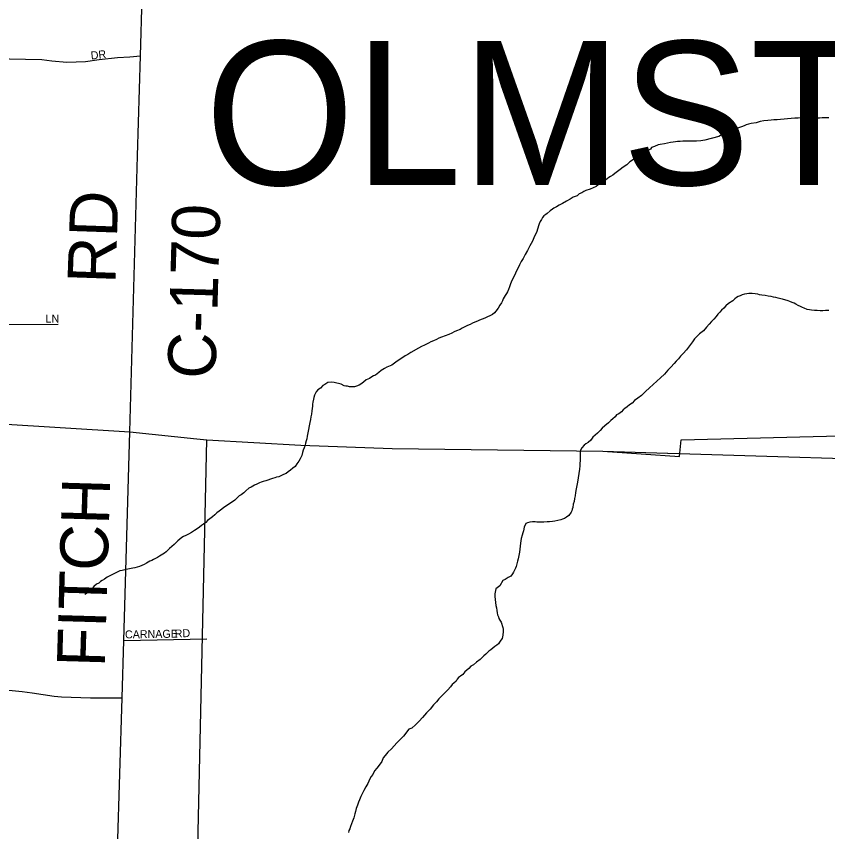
# Model space of a CAD drawing. Extents: x 2010165 to 2382125, y 1060529 to 1407316.
# Drawn here: x 2126507 to 2131582, y 1230221 to 1235321 of the extents above; entities that cross this region are included whole.
import ezdxf

# ---------------------------------------------------------------- set-up
doc = ezdxf.new("R2010")
doc.units = 0
for name, color, linetype in [('GM_X_City_Street', 7, 'Continuous'), ('GM_X_Corporation', 7, 'Continuous'), ('GM_X_County_Road', 7, 'Continuous'), ('GM_X_County_Road_Text', 7, 'Continuous'), ('GM_X_Minor_River', 7, 'Continuous'), ('GM_X_Township_Subdivision', 7, 'Continuous'), ('GM_X_Township_Subdivision_Text', 7, 'Continuous'), ('GM_X_Township_Text', 7, 'Continuous')]:
    doc.layers.add(name, color=color, linetype=linetype)

msp = doc.modelspace()

# ---------------------------------------------------------------- linework, layer by layer
at = {"layer": 'GM_X_City_Street'}
msp.add_lwpolyline([(2130580.5, 1232588.3), (2130581.2, 1232588.3), (2132368.7, 1232534.5)], dxfattribs=at)
at = {"layer": 'GM_X_Corporation'}
msp.add_lwpolyline([(2131636.8, 1226885.6), (2131550.4, 1226943.1), (2131486.1, 1226996.8), (2131429.8, 1227048.5), (2131401.6, 1227074.4), (2131379.2, 1227134.4), (2131352.4, 1227258.4), (2131342.1, 1227310.5), (2131343.7, 1227374.6), (2131363.2, 1227453), (2131396.7, 1227523.3), (2131430.3, 1227587.7), (2131468, 1227632.1), (2131573.5, 1227709), (2127608.1, 1227775.4), (2127641.5, 1230030.5), (2127699.3, 1232671.6), (2128286.9, 1232638.9), (2128858.2, 1232617.9), (2130176.4, 1232600.5), (2130656, 1232568.1), (2130665.6, 1232672.5), (2131903.1, 1232704.3)], dxfattribs=at)
at = {"layer": 'GM_X_County_Road'}
for points in [[(2127265.7, 1234448.6), (2127283.1, 1235073.3), (2127293.5, 1235443.3), (2127307, 1235922.6), (2127321.3, 1236434), (2127334.8, 1236915.4), (2127346.4, 1237332.3), (2127362.2, 1237893.7), (2127371.4, 1238223.3)], [(2127217.3, 1232723), (2127265.7, 1234448.6), (2127265.7, 1234448.6)], [(2113843.2, 1233474.2), (2114276.3, 1233480.2), (2114757.5, 1233458.8), (2115132.4, 1233440.6), (2116121.3, 1233380.5), (2117046.3, 1233314.7), (2117603.7, 1233289.2), (2118461.7, 1233253.7), (2119661.5, 1233171.1), (2121126.9, 1233091.7), (2122519, 1233030.1), (2122811, 1233020.2), (2123481.6, 1232981.3), (2123800.2, 1232971.7), (2124805.6, 1232896), (2125621.5, 1232828), (2125767.5, 1232815.9), (2125975.7, 1232798.6), (2127217.3, 1232723), (2127635.9, 1232678.3)], [(2127141, 1230108), (2127168.7, 1231058), (2127179.2, 1231416.5), (2127217.3, 1232723)], [(2127635.9, 1232678.3), (2127636.4, 1232678.3), (2127699.3, 1232671.6), (2128286.9, 1232638.9), (2128858.2, 1232617.9), (2130176.4, 1232600.5), (2130580.5, 1232588.3)]]:
    msp.add_lwpolyline(points, dxfattribs=at)
at = {"layer": 'GM_X_Minor_River'}
for points in [[(2131590, 1234685.9), (2131563.9, 1234685.9), (2131547.8, 1234685.8), (2131529.8, 1234683.8), (2131505.7, 1234683.7), (2131483.6, 1234685.6), (2131457.5, 1234685.5), (2131431.5, 1234685.4), (2131409.4, 1234685.4), (2131397.3, 1234683.3), (2131377.3, 1234683.3), (2131353.2, 1234683.2), (2131331.1, 1234681.1), (2131309.1, 1234679), (2131287, 1234676.9), (2131266.9, 1234674.9), (2131254.9, 1234674.8), (2131244.9, 1234674.8), (2131228.8, 1234672.8), (2131206.8, 1234668.7), (2131182.7, 1234666.6), (2131158.6, 1234662.5), (2131134.6, 1234654.4), (2131102.5, 1234650.3), (2131086.4, 1234646.2), (2131072.4, 1234642.2), (2131060.4, 1234636.1), (2131042.4, 1234630), (2131024.3, 1234623.9), (2131006.3, 1234615.9), (2130986.2, 1234607.8), (2130966.2, 1234599.7), (2130950.2, 1234591.6), (2130936.2, 1234585.6), (2130918.1, 1234579.5), (2130900.1, 1234569.4), (2130813.9, 1234547), (2130787.8, 1234542.9), (2130761.7, 1234540.8), (2130741.7, 1234540.8), (2130721.6, 1234540.7), (2130697.5, 1234540.6), (2130675.4, 1234540.6), (2130659.4, 1234538.5), (2130643.3, 1234538.5), (2130629.3, 1234536.4), (2130615.3, 1234534.4), (2130599.2, 1234532.3), (2130561.1, 1234524.2), (2130535.1, 1234520.1), (2130521, 1234518), (2130499, 1234507.9), (2130480.9, 1234499.8), (2130473, 1234489.8), (2130430.9, 1234469.6), (2130410.8, 1234461.5), (2130398.8, 1234453.4), (2130384.8, 1234441.3), (2130366.8, 1234425.2), (2130344.8, 1234411.1), (2130324.8, 1234393), (2130302.8, 1234376.8), (2130284.8, 1234362.8), (2130266.8, 1234350.6), (2130250.7, 1234338.6), (2130238.7, 1234328.5), (2130222.7, 1234318.4), (2130212.7, 1234312.3), (2130192.7, 1234296.2), (2130182.7, 1234290.2), (2130166.7, 1234282.1), (2130154.6, 1234274), (2130134.6, 1234255.9), (2130096.6, 1234239.8), (2130068.5, 1234231.6), (2130056.5, 1234225.6), (2130044.5, 1234217.5), (2130028.4, 1234211.4), (2130014.4, 1234199.4), (2129990.4, 1234189.2), (2129970.4, 1234177.1), (2129948.3, 1234165), (2129924.3, 1234150.9), (2129902.3, 1234140.8), (2129886.3, 1234128.7), (2129870.2, 1234120.6), (2129860.2, 1234114.6), (2129846.2, 1234104.5), (2129828.2, 1234088.4), (2129818.2, 1234082.3), (2129806.2, 1234074.3)], [(2129806.2, 1234074.3), (2129798.2, 1234062.2), (2129792.2, 1234050.2), (2129784.2, 1234038.1), (2129778.3, 1234024), (2129772.3, 1234010), (2129768.3, 1233995.9), (2129760.4, 1233969.8), (2129748.4, 1233945.7), (2129736.5, 1233915.5), (2129718.5, 1233885.4), (2129704.6, 1233857.2), (2129690.6, 1233831.1), (2129676.7, 1233807), (2129664.7, 1233786.9), (2129654.7, 1233766.8), (2129628.8, 1233714.5), (2129616.9, 1233688.4), (2129606.9, 1233668.3), (2129599, 1233648.2), (2129591, 1233630.1), (2129585, 1233612.1), (2129579.1, 1233598), (2129573.1, 1233587.9), (2129565.1, 1233575.9), (2129559.1, 1233563.8), (2129553.1, 1233553.8), (2129547.2, 1233541.7), (2129541.2, 1233529.6), (2129531.2, 1233513.6), (2129521.2, 1233495.5), (2129507.2, 1233477.4), (2129497.2, 1233467.3), (2129485.2, 1233457.2), (2129473.2, 1233449.2), (2129449.2, 1233439.1), (2129437.2, 1233433), (2129421.1, 1233426.9), (2129405.1, 1233420.9), (2129391.1, 1233414.8), (2129375, 1233408.7), (2129361, 1233402.7), (2129345, 1233394.6), (2129329, 1233386.5), (2129312.9, 1233378.4), (2129296.9, 1233370.3), (2129282.9, 1233362.3), (2129260.8, 1233354.2), (2129246.8, 1233348.1), (2129230.8, 1233340), (2129212.8, 1233331.9), (2129188.7, 1233321.8), (2129166.7, 1233313.8), (2129150.6, 1233307.7), (2129134.6, 1233299.6), (2129116.6, 1233291.5), (2129100.6, 1233285.4), (2129084.5, 1233277.4), (2129060.5, 1233265.3), (2129042.5, 1233255.2), (2129022.4, 1233245.1), (2128974.4, 1233218.8), (2128956.4, 1233206.7), (2128940.3, 1233198.6), (2128924.3, 1233186.6), (2128902.3, 1233172.4), (2128880.3, 1233158.3), (2128856.3, 1233138.2), (2128824.2, 1233126.1), (2128810.2, 1233118), (2128790.1, 1233105.9), (2128774.1, 1233093.8), (2128764.1, 1233085.7), (2128754.1, 1233077.7), (2128742.1, 1233071.6), (2128730.1, 1233065.6), (2128716.1, 1233055.5), (2128696, 1233047.4), (2128678, 1233033.3), (2128662, 1233021.2), (2128652, 1233015.1), (2128634, 1233007.1), (2128621.9, 1233003), (2128607.9, 1233002.9), (2128591.8, 1233002.9), (2128577.8, 1233006.9), (2128567.7, 1233008.8), (2128557.7, 1233010.8), (2128539.6, 1233020.8), (2128521.5, 1233024.8), (2128511.5, 1233026.7), (2128495.4, 1233030.7), (2128477.4, 1233032.6), (2128455.3, 1233030.6), (2128437.3, 1233018.5), (2128425.3, 1233012.4), (2128409.3, 1232996.3), (2128393.3, 1232984.2), (2128383.3, 1232972.1), (2128373.3, 1232952), (2128367.3, 1232936)], [(2131590.1, 1233481.9), (2131568, 1233481.9), (2131552, 1233479.8), (2131533.9, 1233479.8), (2131515.9, 1233481.7), (2131499.8, 1233481.7), (2131481.7, 1233483.6), (2131467.7, 1233485.6), (2131453.6, 1233487.5), (2131435.6, 1233495.5), (2131423.5, 1233499.5), (2131411.4, 1233505.5), (2131397.4, 1233513.4), (2131383.3, 1233521.4), (2131373.2, 1233527.4), (2131359.2, 1233531.4), (2131345.1, 1233537.4), (2131335.1, 1233541.3), (2131298.9, 1233551.3), (2131288.9, 1233555.2), (2131272.8, 1233559.2), (2131256.7, 1233563.2), (2131242.7, 1233565.1), (2131228.6, 1233569.1), (2131210.5, 1233571.1), (2131190.5, 1233575), (2131170.4, 1233576.9), (2131156.3, 1233578.9), (2131144.3, 1233582.9), (2131128.2, 1233584.8), (2131110.2, 1233586.8), (2131100.1, 1233586.8), (2131088.1, 1233586.7), (2131076.1, 1233584.7), (2131062, 1233582.6), (2131048, 1233578.6), (2131034, 1233572.5), (2131021.9, 1233568.4), (2131011.9, 1233562.4), (2131001.9, 1233554.3), (2130987.9, 1233542.3), (2130961.9, 1233524.1), (2130945.9, 1233510), (2130931.9, 1233495.9), (2130917.9, 1233483.8), (2130907.9, 1233471.8), (2130895.9, 1233457.7), (2130883.9, 1233443.6), (2130869.9, 1233427.5), (2130855.9, 1233411.4), (2130839.9, 1233395.3), (2130823.9, 1233377.2)], [(2130823.9, 1233377.2), (2130806, 1233353.1), (2130779.9, 1233334.9), (2130763.9, 1233318.8), (2130749.9, 1233304.7), (2130736, 1233284.6), (2130718, 1233260.5), (2130698, 1233234.3), (2130678, 1233212.2), (2130662, 1233196.1), (2130648, 1233178), (2130634, 1233163.9), (2130622.1, 1233149.8), (2130600.1, 1233127.7), (2130582.1, 1233107.5), (2130562.1, 1233083.4), (2130536.1, 1233059.2), (2130468.1, 1232996.8), (2130442.1, 1232974.6), (2130418.1, 1232950.5), (2130394, 1232932.4), (2130374, 1232918.2), (2130360, 1232902.1), (2130342, 1232890.1), (2130328, 1232878), (2130314, 1232867.9), (2130302, 1232859.8), (2130292, 1232847.8), (2130276, 1232835.7), (2130262, 1232827.6), (2130252, 1232815.5), (2130238, 1232803.4), (2130226, 1232793.4), (2130212, 1232779.3), (2130188, 1232759.1), (2130171.9, 1232745), (2130158, 1232730.9), (2130142, 1232714.8), (2130128, 1232700.8), (2130114, 1232688.7), (2130100, 1232670.6), (2130084, 1232656.5), (2130070, 1232646.4), (2130059.9, 1232638.3), (2130044, 1232622.2), (2130036, 1232608.2), (2130034, 1232588.1), (2130034.1, 1232568), (2130034.2, 1232554), (2130034.2, 1232539.9), (2130032.2, 1232525.9), (2130032.3, 1232509.8), (2130030.4, 1232487.7), (2130016.6, 1232407.4), (2130012.6, 1232387.3), (2130008.7, 1232365.3), (2130004.8, 1232343.2), (2130002.8, 1232321.1), (2129998.9, 1232305), (2129996.9, 1232287), (2129991, 1232268.9), (2129987, 1232248.8), (2129983.1, 1232238.8), (2129981.1, 1232228.7), (2129977.1, 1232218.7), (2129963.1, 1232198.6), (2129949.1, 1232188.5), (2129935.1, 1232180.4), (2129923.1, 1232176.4), (2129913.1, 1232172.3), (2129895, 1232168.3), (2129875, 1232164.2), (2129860.9, 1232162.1), (2129842.9, 1232160.1), (2129826.8, 1232160), (2129806.8, 1232157.9), (2129792.7, 1232157.9), (2129780.7, 1232157.9), (2129762.6, 1232157.8), (2129752.6, 1232159.8), (2129736.5, 1232159.7), (2129718.5, 1232157.7), (2129704.4, 1232153.6), (2129694.4, 1232149.6), (2129684.5, 1232125.4), (2129678.5, 1232103.4), (2129674.5, 1232091.3), (2129670.6, 1232075.2), (2129664.6, 1232055.1), (2129662.7, 1232041.1), (2129660.7, 1232025), (2129654.9, 1231968.8), (2129651, 1231948.8), (2129647, 1231928.7), (2129641.1, 1231912.6), (2129637.1, 1231896.5), (2129633.1, 1231880.5), (2129629.2, 1231868.4), (2129623.2, 1231856.4), (2129617.2, 1231844.3), (2129611.2, 1231834.3)], [(2128367.3, 1232936), (2128365.4, 1232925.9), (2128361.4, 1232907.9), (2128359.5, 1232895.8), (2128359.5, 1232881.8), (2128357.5, 1232867.7), (2128355.6, 1232853.7), (2128353.6, 1232833.6), (2128349.7, 1232815.5), (2128347.7, 1232799.5), (2128343.8, 1232781.4), (2128330, 1232715.1), (2128326, 1232695), (2128324.1, 1232679), (2128320.1, 1232666.9), (2128316.1, 1232650.9), (2128314.2, 1232638.8), (2128308.2, 1232622.8), (2128302.2, 1232606.7), (2128298.3, 1232592.6), (2128292.3, 1232574.5), (2128286.3, 1232562.5), (2128282.4, 1232552.4), (2128274.4, 1232538.4), (2128262.4, 1232522.3), (2128252.4, 1232506.2), (2128236.4, 1232494.1), (2128222.4, 1232482), (2128208.4, 1232471.9), (2128194.4, 1232461.8), (2128178.4, 1232455.8), (2128162.3, 1232447.7), (2128148.3, 1232441.6), (2128134.3, 1232437.6), (2128124.3, 1232433.5), (2128110.2, 1232429.5), (2128096.2, 1232425.4), (2128080.2, 1232419.3), (2128068.1, 1232415.3), (2128052.1, 1232411.2), (2128038.1, 1232407.2), (2128028, 1232403.1), (2128012, 1232395.1), (2127998, 1232389), (2127986, 1232382.9), (2127976, 1232376.9), (2127961.9, 1232370.8), (2127943.9, 1232352.7), (2127929.9, 1232340.6), (2127913.9, 1232328.5), (2127901.9, 1232322.5), (2127885.9, 1232306.4), (2127873.9, 1232294.3), (2127859.9, 1232284.2), (2127805.8, 1232249.9), (2127791.8, 1232237.8), (2127775.8, 1232225.8), (2127761.8, 1232215.7), (2127749.8, 1232203.6), (2127733.8, 1232189.5), (2127717.8, 1232177.4), (2127703.8, 1232167.3), (2127691.8, 1232155.2), (2127677.8, 1232145.2), (2127665.8, 1232137.1), (2127653.8, 1232125), (2127637.7, 1232114.9), (2127621.7, 1232104.9), (2127603.7, 1232092.8), (2127583.7, 1232082.7), (2127567.7, 1232074.6), (2127553.6, 1232068.5), (2127541.6, 1232060.5), (2127529.6, 1232050.4), (2127517.6, 1232040.3), (2127505.6, 1232028.2), (2127493.6, 1232018.2), (2127479.6, 1232004.1), (2127465.6, 1231992), (2127455.6, 1231981.9), (2127443.6, 1231971.9), (2127433.6, 1231963.8), (2127423.6, 1231957.7), (2127413.6, 1231951.7), (2127403.6, 1231943.6), (2127389.5, 1231935.6), (2127377.5, 1231929.5), (2127365.5, 1231923.4), (2127355.5, 1231917.4), (2127341.5, 1231913.3), (2127321.4, 1231901.2), (2127307.4, 1231893.2), (2127291.4, 1231885.1), (2127277.4, 1231879), (2127263.3, 1231875), (2127249.3, 1231870.9), (2127235.3, 1231868.8), (2127215.2, 1231864.8), (2127195.2, 1231860.7), (2127169.1, 1231854.6), (2127155.1, 1231852.5)], [(2127155.1, 1231852.5), (2127143, 1231846.5), (2127129, 1231840.4), (2127088.9, 1231820.2), (2127074.9, 1231812.1), (2127058.9, 1231800.1), (2127044.9, 1231792), (2127032.9, 1231785.9), (2127022.9, 1231775.9), (2127008.9, 1231769.8), (2126992.9, 1231753.7), (2126980.9, 1231741.6), (2126964.9, 1231729.5), (2126946.8, 1231711.4), (2126936.8, 1231705.4)], [(2129611.2, 1231834.3), (2129599.2, 1231820.2), (2129583.2, 1231810.1), (2129565.2, 1231798), (2129551.2, 1231791.9), (2129531.2, 1231759.8), (2129507.2, 1231739.6), (2129499.3, 1231709.5), (2129499.3, 1231691.4), (2129501.4, 1231673.4), (2129503.5, 1231655.3), (2129505.6, 1231635.3), (2129509.6, 1231621.2), (2129511.7, 1231605.2), (2129513.8, 1231589.1), (2129517.8, 1231577.1), (2129523.9, 1231565.1), (2129525.9, 1231555.1), (2129532, 1231545.1), (2129540, 1231531), (2129550.2, 1231498.9), (2129552.2, 1231486.9), (2129552.3, 1231472.9), (2129550.3, 1231450.8), (2129548.4, 1231440.8), (2129546.4, 1231428.7), (2129538.4, 1231418.6), (2129530.4, 1231406.6), (2129522.4, 1231396.5), (2129512.4, 1231388.5), (2129500.4, 1231378.4), (2129488.4, 1231368.3), (2129474.4, 1231358.2), (2129462.4, 1231350.2), (2129444.4, 1231332.1), (2129432.4, 1231320), (2129408.4, 1231297.8), (2129386.4, 1231281.7), (2129366.4, 1231265.6), (2129350.4, 1231255.5), (2129338.4, 1231241.4), (2129324.4, 1231231.3), (2129312.3, 1231221.3), (2129300.4, 1231205.2), (2129284.4, 1231193.1), (2129272.3, 1231185), (2129264.3, 1231175), (2129258.4, 1231162.9), (2129244.4, 1231150.8), (2129232.4, 1231140.8), (2129222.4, 1231126.7), (2129206.4, 1231108.6), (2129186.4, 1231088.4), (2129168.4, 1231070.3), (2129150.4, 1231052.2), (2129134.4, 1231034.1), (2129116.4, 1231014), (2129096.4, 1230987.8), (2129072.4, 1230963.7), (2129048.5, 1230935.5), (2129026.5, 1230911.3), (2129004.5, 1230889.2), (2128980.5, 1230869.1), (2128962.4, 1230863), (2128928.5, 1230818.7), (2128886.5, 1230776.5), (2128854.5, 1230740.2), (2128830.5, 1230718.1), (2128814.5, 1230698), (2128802.5, 1230681.9), (2128792.6, 1230659.8), (2128776.6, 1230637.6), (2128762.6, 1230617.5), (2128748.6, 1230601.4), (2128736.7, 1230579.3), (2128726.7, 1230565.3), (2128718.7, 1230551.2), (2128706.7, 1230523.1), (2128692.8, 1230500.9), (2128680.8, 1230478.8), (2128670.8, 1230458.7), (2128662.9, 1230440.6), (2128652.9, 1230420.6), (2128646.9, 1230406.5), (2128641, 1230386.4), (2128633, 1230366.3), (2128629.1, 1230348.2), (2128625.1, 1230332.2), (2128619.2, 1230308.1), (2128609.2, 1230286), (2128603.3, 1230269.9), (2128597.3, 1230253.8), (2128593.3, 1230239.8), (2128587.4, 1230227.7), (2128585.4, 1230215.6)]]:
    msp.add_lwpolyline(points, dxfattribs=at)
at = {"layer": 'GM_X_Township_Subdivision'}
for points in [[(2126361.5, 1235057.2), (2126667.1, 1235051.7), (2126729.4, 1235042.6), (2126823.7, 1235034), (2126939.8, 1235037.8), (2127025.7, 1235051.2), (2127139.7, 1235063), (2127217.8, 1235068.2), (2127283.1, 1235073.3)], [(2125615.4, 1233389.2), (2126768.4, 1233396)], [(2127179.2, 1231416.5), (2127698.5, 1231428.1)], [(2126028.2, 1231115.7), (2126481, 1231104.2), (2126545, 1231098.5), (2126606.2, 1231090.3), (2126743.6, 1231069.4), (2126790.6, 1231064.2), (2126971.5, 1231058.9), (2127168.7, 1231058)]]:
    msp.add_lwpolyline(points, dxfattribs=at)

# ---------------------------------------------------------------- texts
at = {"layer": 'GM_X_County_Road_Text'}
for s, rotation, p in [('RD', 88.0242, (2127126.8, 1233646.4)), ('C-170', 88.3481, (2127752.6, 1233050.9)), ('FITCH', 88.3363, (2127060.7, 1231247.8))]:
    msp.add_text(s, height=300, rotation=rotation, dxfattribs=at).set_placement(p)
at = {"layer": 'GM_X_Township_Subdivision_Text'}
for s, rotation, p in [('DR', 6.0174, (2126975.4, 1235050.9)), ('LN', 0, (2126690.3, 1233405.4)), ('CARNAGE', 0.8546, (2127187.4, 1231429.8)), ('RD', 3.011, (2127499.4, 1231434.2))]:
    msp.add_text(s, height=50, rotation=rotation, dxfattribs=at).set_placement(p)
at = {"layer": 'GM_X_Township_Text'}
msp.add_text('OLMSTED', height=900, rotation=0, dxfattribs=at).set_placement((2127686.9, 1234266.4))

doc.saveas('drawing.dxf')
